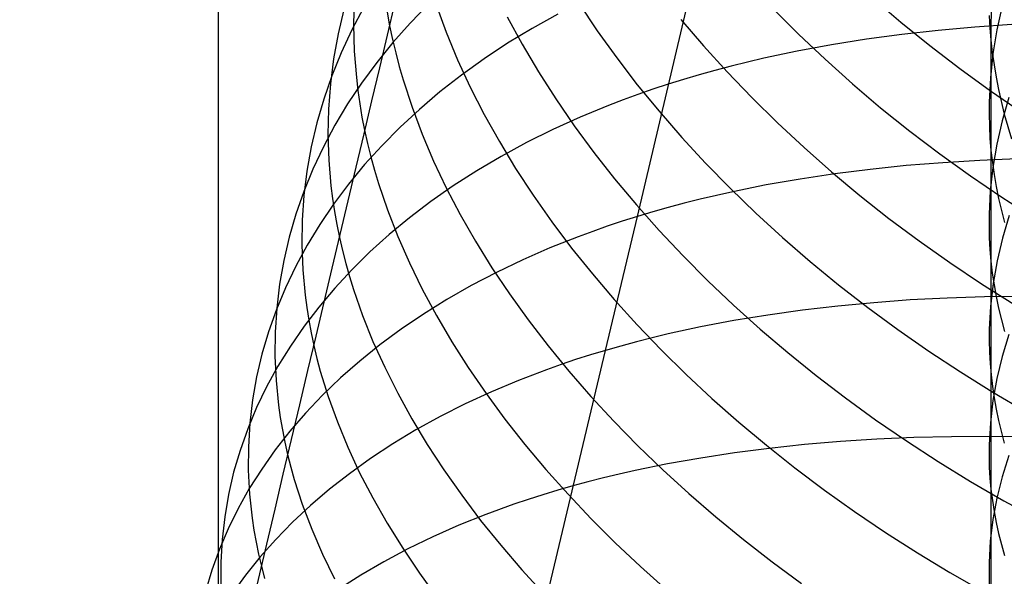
# Model space of a CAD drawing. Extents: x -383 to 1849, y -1185 to -529.
# Tile 793 of 870: x 1805.23 to 1817.19, y -966.36 to -959.6. Entities that reach past the tile are written whole.
import ezdxf

# ---------------------------------------------------------------- set-up
doc = ezdxf.new("R2010")
doc.units = 0
doc.layers.add('PREDEFINITO', color=7, linetype='CONTINUOUS')

msp = doc.modelspace()

# ---------------------------------------------------------------- linework, layer by layer
at = {"layer": 'PREDEFINITO'}
for p, q in [((1807.644, -1016.516, 663.883), (1807.644, -807.082, 663.883)), ((1817.028, -958.546, 640.976), (1817.027, -959.848, 642.117)), ((1812.731, -961.989, 491.28), (1813.489, -958.791, 493.361)), ((1809.291, -959.347, 507.256), (1809.283, -959.663, 507.628)), ((1815.591, -959.333, 522.112), (1815.933, -959.627, 522.307)), ((1809.165, -959.474, 504.709), (1809.095, -959.772, 505.092)), ((1809.404, -959.453, 501.745), (1809.261, -959.724, 502.13)), ((1810.195, -959.409, 498.431), (1809.971, -959.64, 498.802)), ((1810.286, -959.417, 512.196), (1810.409, -959.752, 512.529)), ((1812.018, -959.4, 516.479), (1812.242, -959.733, 516.763)), ((1814.379, -959.465, 520.401), (1814.689, -959.775, 520.624)), ((1817.164, -959.432, 645.545), (1817.1, -959.723, 645.158)), ((1809.69, -959.509, 509.95), (1809.721, -959.673, 510.127)), ((1811.151, -959.563, 514.541), (1811.333, -959.898, 514.848)), ((1811.763, -959.53, 494.914), (1811.453, -959.704, 495.249)), ((1813.26, -959.595, 518.617), (1813.535, -959.917, 518.868)), ((1817.007, -959.547, 642.499), (1817.015, -959.698, 642.308)), ((1809.261, -959.724, 502.13), (1809.133, -960, 502.517)), ((1809.283, -959.663, 507.628), (1809.292, -959.981, 507.999)), ((1809.721, -959.673, 510.127), (1809.756, -959.838, 510.303)), ((1809.971, -959.64, 498.802), (1809.761, -959.877, 499.178)), ((1811.453, -959.704, 495.249), (1811.154, -959.886, 495.592)), ((1812.242, -959.733, 516.763), (1812.48, -960.063, 517.04)), ((1815.933, -959.627, 522.307), (1816.286, -959.913, 522.492)), ((1816.384, -959.73, 490.315), (1815.945, -959.779, 490.527)), ((1816.829, -959.69, 490.113), (1816.384, -959.73, 490.315)), ((1817.281, -959.659, 489.923), (1816.829, -959.69, 490.113)), ((1817.015, -959.698, 642.308), (1817.027, -959.848, 642.117)), ((1817.1, -959.723, 645.158), (1817.051, -960.015, 644.769)), ((1809.095, -959.772, 505.092), (1809.04, -960.074, 505.474)), ((1809.756, -959.838, 510.303), (1809.795, -960.002, 510.479)), ((1810.409, -959.752, 512.529), (1810.547, -960.086, 512.858)), ((1814.689, -959.775, 520.624), (1815.011, -960.079, 520.84)), ((1815.513, -959.837, 490.75), (1815.089, -959.905, 490.984)), ((1815.945, -959.779, 490.527), (1815.513, -959.837, 490.75)), ((1817.027, -959.848, 642.117), (1817.043, -959.999, 641.926)), ((1817.027, -959.848, 642.117), (1817.027, -961.187, 643.214)), ((1809.761, -959.877, 499.178), (1809.564, -960.12, 499.558)), ((1811.154, -959.886, 495.592), (1810.868, -960.075, 495.941)), ((1811.333, -959.898, 514.848), (1811.529, -960.231, 515.149)), ((1813.535, -959.917, 518.868), (1813.823, -960.234, 519.112)), ((1815.089, -959.905, 490.984), (1814.673, -959.981, 491.229)), ((1816.286, -959.913, 522.492), (1816.649, -960.192, 522.669)), ((1809.04, -960.074, 505.474), (1809.002, -960.378, 505.856)), ((1809.133, -960, 502.517), (1809.019, -960.28, 502.905)), ((1809.292, -959.981, 507.999), (1809.317, -960.3, 508.366)), ((1809.795, -960.002, 510.479), (1809.838, -960.167, 510.653)), ((1810.547, -960.086, 512.858), (1810.701, -960.418, 513.181)), ((1810.868, -960.075, 495.941), (1810.594, -960.272, 496.297)), ((1812.48, -960.063, 517.04), (1812.73, -960.389, 517.31)), ((1814.267, -960.068, 491.485), (1813.869, -960.163, 491.75)), ((1814.673, -959.981, 491.229), (1814.267, -960.068, 491.485)), ((1815.011, -960.079, 520.84), (1815.343, -960.377, 521.047)), ((1817.051, -960.015, 644.769), (1817.02, -960.307, 644.38)), ((1817.043, -959.999, 641.926), (1817.064, -960.149, 641.735)), ((1809.564, -960.12, 499.558), (1809.381, -960.368, 499.94)), ((1809.838, -960.167, 510.653), (1809.885, -960.331, 510.826)), ((1813.869, -960.163, 491.75), (1813.674, -960.215, 491.887)), ((1816.649, -960.192, 522.669), (1817.022, -960.463, 522.836)), ((1817.064, -960.149, 641.735), (1817.089, -960.299, 641.545)), ((1809.019, -960.28, 502.905), (1808.921, -960.564, 503.293)), ((1809.317, -960.3, 508.366), (1809.335, -960.46, 508.549)), ((1809.885, -960.331, 510.826), (1809.993, -960.66, 511.17)), ((1810.594, -960.272, 496.297), (1810.333, -960.477, 496.659)), ((1811.529, -960.231, 515.149), (1811.74, -960.561, 515.444)), ((1813.291, -960.325, 492.168), (1813.104, -960.383, 492.313)), ((1813.481, -960.268, 492.026), (1813.291, -960.325, 492.168)), ((1813.674, -960.215, 491.887), (1813.481, -960.268, 492.026)), ((1813.823, -960.234, 519.112), (1814.122, -960.546, 519.348)), ((1817.02, -960.307, 644.38), (1817.005, -960.601, 643.991)), ((1817.089, -960.299, 641.545), (1817.118, -960.448, 641.355)), ((1809.002, -960.378, 505.856), (1808.979, -960.685, 506.236)), ((1809.381, -960.368, 499.94), (1809.211, -960.622, 500.326)), ((1810.701, -960.418, 513.181), (1810.87, -960.75, 513.499)), ((1812.73, -960.389, 517.31), (1812.994, -960.71, 517.574)), ((1812.919, -960.444, 492.459), (1812.737, -960.507, 492.609)), ((1813.104, -960.383, 492.313), (1812.919, -960.444, 492.459)), ((1815.343, -960.377, 521.047), (1815.686, -960.668, 521.246)), ((1817.118, -960.448, 641.355), (1817.189, -960.747, 640.977)), ((1808.921, -960.564, 503.293), (1808.837, -960.852, 503.682)), ((1809.335, -960.46, 508.549), (1809.358, -960.621, 508.731)), ((1810.333, -960.477, 496.659), (1810.084, -960.688, 497.027)), ((1811.74, -960.561, 515.444), (1811.965, -960.889, 515.733)), ((1812.737, -960.507, 492.609), (1812.558, -960.572, 492.761)), ((1814.122, -960.546, 519.348), (1814.433, -960.852, 519.576)), ((1817.022, -960.463, 522.836), (1817.404, -960.726, 522.994)), ((1817.243, -960.544, 647.058), (1817.163, -960.826, 646.666)), ((1808.979, -960.685, 506.236), (1808.972, -960.993, 506.614)), ((1809.211, -960.622, 500.326), (1809.056, -960.881, 500.714)), ((1809.358, -960.621, 508.731), (1809.385, -960.781, 508.912)), ((1810.084, -960.688, 497.027), (1809.849, -960.906, 497.4)), ((1809.993, -960.66, 511.17), (1810.116, -960.988, 511.509)), ((1812.382, -960.64, 492.915), (1812.038, -960.782, 493.23)), ((1812.558, -960.572, 492.761), (1812.382, -960.64, 492.915)), ((1815.686, -960.668, 521.246), (1816.04, -960.952, 521.436)), ((1817.005, -960.601, 643.991), (1817.004, -960.747, 643.797)), ((1809.385, -960.781, 508.912), (1809.417, -960.942, 509.093)), ((1810.87, -960.75, 513.499), (1811.054, -961.079, 513.812)), ((1812.038, -960.782, 493.23), (1811.705, -960.933, 493.553)), ((1812.994, -960.71, 517.574), (1813.271, -961.028, 517.83)), ((1817.004, -960.747, 643.797), (1817.008, -960.894, 643.602)), ((1817.189, -960.747, 640.977), (1817.276, -961.045, 640.601)), ((1808.837, -960.852, 503.682), (1808.769, -961.143, 504.071)), ((1809.056, -960.881, 500.714), (1808.916, -961.145, 501.104)), ((1809.849, -960.906, 497.4), (1809.627, -961.13, 497.777)), ((1811.965, -960.889, 515.733), (1812.203, -961.212, 516.015)), ((1814.433, -960.852, 519.576), (1814.756, -961.152, 519.796)), ((1817.008, -960.894, 643.602), (1817.015, -961.041, 643.408)), ((1817.163, -960.826, 646.666), (1817.098, -961.109, 646.273)), ((1808.972, -960.993, 506.614), (1808.982, -961.304, 506.99)), ((1809.417, -960.942, 509.093), (1809.453, -961.103, 509.272)), ((1810.116, -960.988, 511.509), (1810.256, -961.316, 511.843)), ((1811.705, -960.933, 493.553), (1811.385, -961.092, 493.885)), ((1813.271, -961.028, 517.83), (1813.559, -961.34, 518.078)), ((1816.04, -960.952, 521.436), (1816.404, -961.228, 521.616)), ((1817.015, -961.041, 643.408), (1817.027, -961.187, 643.214)), ((1808.769, -961.143, 504.071), (1808.717, -961.437, 504.459)), ((1808.916, -961.145, 501.104), (1808.789, -961.413, 501.496)), ((1809.627, -961.13, 497.777), (1809.417, -961.36, 498.159)), ((1809.453, -961.103, 509.272), (1809.493, -961.264, 509.45)), ((1811.054, -961.079, 513.812), (1811.252, -961.407, 514.118)), ((1811.385, -961.092, 493.885), (1811.076, -961.26, 494.225)), ((1814.756, -961.152, 519.796), (1815.09, -961.446, 520.008)), ((1817.098, -961.109, 646.273), (1817.051, -961.393, 645.879)), ((1809.493, -961.264, 509.45), (1809.537, -961.426, 509.628)), ((1811.076, -961.26, 494.225), (1810.779, -961.435, 494.572)), ((1812.203, -961.212, 516.015), (1812.455, -961.533, 516.289)), ((1816.404, -961.228, 521.616), (1816.777, -961.496, 521.787)), ((1817.027, -961.187, 643.214), (1817.044, -961.334, 643.02)), ((1817.027, -961.187, 643.214), (1817.027, -962.534, 644.301)), ((1808.982, -961.304, 506.99), (1809.008, -961.617, 507.364)), ((1809.417, -961.36, 498.159), (1809.222, -961.596, 498.544)), ((1810.256, -961.316, 511.843), (1810.41, -961.642, 512.172)), ((1811.252, -961.407, 514.118), (1811.465, -961.732, 514.419)), ((1813.559, -961.34, 518.078), (1813.86, -961.647, 518.319)), ((1815.998, -961.372, 489.256), (1815.561, -961.417, 489.471)), ((1816.442, -961.336, 489.052), (1815.998, -961.372, 489.256)), ((1816.892, -961.309, 488.86), (1816.442, -961.336, 489.052)), ((1817.347, -961.291, 488.679), (1816.892, -961.309, 488.86)), ((1817.051, -961.393, 645.879), (1817.019, -961.678, 645.485)), ((1817.044, -961.334, 643.02), (1817.064, -961.48, 642.827)), ((1808.789, -961.413, 501.496), (1808.678, -961.686, 501.889)), ((1808.717, -961.437, 504.459), (1808.68, -961.734, 504.847)), ((1809.537, -961.426, 509.628), (1809.585, -961.587, 509.804)), ((1810.779, -961.435, 494.572), (1810.494, -961.618, 494.926)), ((1815.131, -961.472, 489.698), (1814.708, -961.535, 489.935)), ((1815.09, -961.446, 520.008), (1815.434, -961.733, 520.21)), ((1815.561, -961.417, 489.471), (1815.131, -961.472, 489.698)), ((1816.777, -961.496, 521.787), (1817.16, -961.755, 521.949)), ((1817.064, -961.48, 642.827), (1817.089, -961.626, 642.634)), ((1809.008, -961.617, 507.364), (1809.028, -961.773, 507.55)), ((1809.222, -961.596, 498.544), (1809.04, -961.838, 498.933)), ((1809.585, -961.587, 509.804), (1809.694, -961.91, 510.153)), ((1810.494, -961.618, 494.926), (1810.222, -961.808, 495.287)), ((1810.41, -961.642, 512.172), (1810.58, -961.967, 512.495)), ((1812.455, -961.533, 516.289), (1812.719, -961.849, 516.557)), ((1813.86, -961.647, 518.319), (1814.172, -961.949, 518.551)), ((1814.294, -961.607, 490.183), (1813.889, -961.689, 490.441)), ((1814.708, -961.535, 489.935), (1814.294, -961.607, 490.183)), ((1817.089, -961.626, 642.634), (1817.118, -961.772, 642.441)), ((1808.678, -961.686, 501.889), (1808.581, -961.962, 502.283)), ((1808.68, -961.734, 504.847), (1808.659, -962.034, 505.233)), ((1811.465, -961.732, 514.419), (1811.691, -962.054, 514.713)), ((1813.889, -961.689, 490.441), (1813.493, -961.78, 490.711)), ((1815.434, -961.733, 520.21), (1815.788, -962.013, 520.404)), ((1817.019, -961.678, 645.485), (1817.005, -961.963, 645.09)), ((1817.16, -961.755, 521.949), (1817.552, -962.007, 522.1)), ((1809.04, -961.838, 498.933), (1808.873, -962.085, 499.324)), ((1809.028, -961.773, 507.55), (1809.051, -961.93, 507.735)), ((1810.222, -961.808, 495.287), (1809.962, -962.006, 495.654)), ((1812.719, -961.849, 516.557), (1812.996, -962.161, 516.818)), ((1813.107, -961.88, 490.99), (1812.917, -961.933, 491.134)), ((1813.298, -961.829, 490.849), (1813.107, -961.88, 490.99)), ((1813.493, -961.78, 490.711), (1813.298, -961.829, 490.849)), ((1817.118, -961.772, 642.441), (1817.19, -962.063, 642.057)), ((1808.581, -961.962, 502.283), (1808.5, -962.242, 502.677)), ((1809.051, -961.93, 507.735), (1809.079, -962.087, 507.919)), ((1809.694, -961.91, 510.153), (1809.82, -962.232, 510.498)), ((1809.962, -962.006, 495.654), (1809.716, -962.21, 496.026)), ((1810.58, -961.967, 512.495), (1810.765, -962.291, 512.812)), ((1812.345, -963.616, 490.288), (1812.731, -961.989, 491.28)), ((1812.731, -961.989, 491.28), (1812.547, -962.047, 491.429)), ((1812.917, -961.933, 491.134), (1812.731, -961.989, 491.28)), ((1814.172, -961.949, 518.551), (1814.495, -962.245, 518.775)), ((1817.005, -961.963, 645.09), (1817.004, -962.106, 644.892)), ((1817.247, -961.979, 648.142), (1817.166, -962.253, 647.744)), ((1808.659, -962.034, 505.233), (1808.654, -962.335, 505.617)), ((1808.873, -962.085, 499.324), (1808.719, -962.337, 499.719)), ((1809.079, -962.087, 507.919), (1809.111, -962.245, 508.102)), ((1811.691, -962.054, 514.713), (1811.931, -962.373, 515)), ((1812.366, -962.107, 491.58), (1812.188, -962.17, 491.734)), ((1812.547, -962.047, 491.429), (1812.366, -962.107, 491.58)), ((1815.788, -962.013, 520.404), (1816.153, -962.286, 520.588)), ((1817.004, -962.106, 644.892), (1817.007, -962.249, 644.695)), ((1808.5, -962.242, 502.677), (1808.434, -962.526, 503.071)), ((1809.111, -962.245, 508.102), (1809.148, -962.402, 508.284)), ((1809.716, -962.21, 496.026), (1809.482, -962.421, 496.404)), ((1809.82, -962.232, 510.498), (1809.961, -962.553, 510.837)), ((1812.012, -962.235, 491.89), (1811.669, -962.371, 492.21)), ((1812.188, -962.17, 491.734), (1812.012, -962.235, 491.89)), ((1812.996, -962.161, 516.818), (1813.286, -962.468, 517.07)), ((1814.495, -962.245, 518.775), (1814.83, -962.535, 518.99)), ((1808.719, -962.337, 499.719), (1808.58, -962.594, 500.115)), ((1808.654, -962.335, 505.617), (1808.665, -962.639, 505.999)), ((1810.765, -962.291, 512.812), (1810.964, -962.612, 513.124)), ((1816.153, -962.286, 520.588), (1816.527, -962.55, 520.763)), ((1817.007, -962.249, 644.695), (1817.015, -962.392, 644.498)), ((1817.166, -962.253, 647.744), (1817.102, -962.528, 647.346)), ((1809.148, -962.402, 508.284), (1809.188, -962.56, 508.465)), ((1809.482, -962.421, 496.404), (1809.262, -962.638, 496.786)), ((1811.669, -962.371, 492.21), (1811.338, -962.516, 492.538)), ((1811.931, -962.373, 515), (1812.185, -962.688, 515.28)), ((1813.286, -962.468, 517.07), (1813.587, -962.77, 517.315)), ((1817.015, -962.392, 644.498), (1817.027, -962.534, 644.301)), ((1808.434, -962.526, 503.071), (1808.384, -962.812, 503.464)), ((1808.58, -962.594, 500.115), (1808.455, -962.855, 500.513)), ((1809.188, -962.56, 508.465), (1809.233, -962.718, 508.645)), ((1809.961, -962.553, 510.837), (1810.117, -962.874, 511.172)), ((1811.338, -962.516, 492.538), (1811.019, -962.669, 492.874)), ((1814.83, -962.535, 518.99), (1815.175, -962.818, 519.197)), ((1816.527, -962.55, 520.763), (1816.911, -962.807, 520.927)), ((1817.027, -962.534, 644.301), (1817.043, -962.677, 644.104)), ((1817.027, -962.534, 644.301), (1817.027, -965.304, 646.378)), ((1817.102, -962.528, 647.346), (1817.053, -962.805, 646.946)), ((1808.665, -962.639, 505.999), (1808.693, -962.944, 506.378)), ((1809.262, -962.638, 496.786), (1809.055, -962.861, 497.172)), ((1809.233, -962.718, 508.645), (1809.282, -962.876, 508.824)), ((1811.019, -962.669, 492.874), (1810.711, -962.83, 493.219)), ((1810.964, -962.612, 513.124), (1811.178, -962.931, 513.429)), ((1812.185, -962.688, 515.28), (1812.451, -962.999, 515.553)), ((1817.043, -962.677, 644.104), (1817.064, -962.82, 643.908)), ((1808.384, -962.812, 503.464), (1808.349, -963.102, 503.857)), ((1810.711, -962.83, 493.219), (1810.416, -962.999, 493.57)), ((1813.587, -962.77, 517.315), (1813.9, -963.067, 517.551)), ((1815.175, -962.818, 519.197), (1815.53, -963.094, 519.394)), ((1816.911, -962.807, 520.927), (1817.303, -963.055, 521.082)), ((1817.053, -962.805, 646.946), (1817.021, -963.082, 646.545)), ((1817.064, -962.82, 643.908), (1817.089, -962.962, 643.712)), ((1808.455, -962.855, 500.513), (1808.345, -963.121, 500.912)), ((1808.693, -962.944, 506.378), (1808.714, -963.097, 506.566)), ((1809.055, -962.861, 497.172), (1808.861, -963.09, 497.563)), ((1809.282, -962.876, 508.824), (1809.392, -963.191, 509.178)), ((1810.117, -962.874, 511.172), (1810.289, -963.193, 511.501)), ((1811.178, -962.931, 513.429), (1811.405, -963.247, 513.728)), ((1817.409, -962.96, 487.481), (1816.949, -962.966, 487.652)), ((1817.089, -962.962, 643.712), (1817.119, -963.104, 643.516)), ((1810.416, -962.999, 493.57), (1810.133, -963.176, 493.929)), ((1812.451, -962.999, 515.553), (1812.729, -963.307, 515.818)), ((1813.9, -963.067, 517.551), (1814.224, -963.358, 517.778)), ((1815.166, -963.078, 488.455), (1814.737, -963.128, 488.685)), ((1815.602, -963.037, 488.238), (1815.166, -963.078, 488.455)), ((1816.045, -963.004, 488.031), (1815.602, -963.037, 488.238)), ((1816.495, -962.981, 487.836), (1816.045, -963.004, 488.031)), ((1816.949, -962.966, 487.652), (1816.495, -962.981, 487.836)), ((1817.021, -963.082, 646.545), (1817.006, -963.36, 646.145)), ((1808.345, -963.121, 500.912), (1808.25, -963.39, 501.312)), ((1808.349, -963.102, 503.857), (1808.33, -963.394, 504.248)), ((1808.861, -963.09, 497.563), (1808.682, -963.324, 497.956)), ((1808.714, -963.097, 506.566), (1808.738, -963.251, 506.754)), ((1809.392, -963.191, 509.178), (1809.519, -963.507, 509.528)), ((1810.133, -963.176, 493.929), (1809.862, -963.359, 494.295)), ((1810.289, -963.193, 511.501), (1810.476, -963.511, 511.824)), ((1814.316, -963.187, 488.925), (1813.903, -963.255, 489.176)), ((1814.737, -963.128, 488.685), (1814.316, -963.187, 488.925)), ((1815.53, -963.094, 519.394), (1815.896, -963.363, 519.581)), ((1817.119, -963.104, 643.516), (1817.19, -963.388, 643.126)), ((1808.738, -963.251, 506.754), (1808.767, -963.404, 506.941)), ((1811.405, -963.247, 513.728), (1811.646, -963.56, 514.02)), ((1812.729, -963.307, 515.818), (1813.02, -963.61, 516.075)), ((1813.903, -963.255, 489.176), (1813.499, -963.331, 489.438)), ((1808.25, -963.39, 501.312), (1808.17, -963.663, 501.712)), ((1808.33, -963.394, 504.248), (1808.327, -963.688, 504.637)), ((1808.682, -963.324, 497.956), (1808.516, -963.564, 498.353)), ((1808.767, -963.404, 506.941), (1808.8, -963.558, 507.127)), ((1809.862, -963.359, 494.295), (1809.604, -963.55, 494.667)), ((1813.104, -963.417, 489.711), (1812.91, -963.463, 489.851)), ((1813.499, -963.331, 489.438), (1813.104, -963.417, 489.711)), ((1814.224, -963.358, 517.778), (1814.559, -963.643, 517.997)), ((1815.896, -963.363, 519.581), (1816.271, -963.625, 519.759)), ((1817.006, -963.36, 646.145), (1817.005, -963.499, 645.945)), ((1817.244, -963.424, 649.211), (1817.163, -963.69, 648.809)), ((1808.8, -963.558, 507.127), (1808.837, -963.713, 507.311)), ((1809.604, -963.55, 494.667), (1809.358, -963.747, 495.044)), ((1809.519, -963.507, 509.528), (1809.661, -963.822, 509.873)), ((1810.476, -963.511, 511.824), (1810.677, -963.826, 512.141)), ((1811.646, -963.56, 514.02), (1811.9, -963.87, 514.304)), ((1812.531, -963.563, 490.14), (1812.345, -963.616, 490.288)), ((1812.719, -963.512, 489.994), (1812.531, -963.563, 490.14)), ((1812.91, -963.463, 489.851), (1812.719, -963.512, 489.994)), ((1817.005, -963.499, 645.945), (1817.008, -963.637, 645.745)), ((1808.17, -963.663, 501.712), (1808.105, -963.939, 502.112)), ((1808.516, -963.564, 498.353), (1808.364, -963.809, 498.752)), ((1811.56, -966.923, 488.4), (1812.345, -963.616, 490.288)), ((1812.162, -963.671, 490.438), (1811.981, -963.729, 490.592)), ((1812.345, -963.616, 490.288), (1812.162, -963.671, 490.438)), ((1813.02, -963.61, 516.075), (1813.323, -963.908, 516.325)), ((1814.559, -963.643, 517.997), (1814.904, -963.922, 518.207)), ((1816.271, -963.625, 519.759), (1816.655, -963.878, 519.927)), ((1817.008, -963.637, 645.745), (1817.016, -963.776, 645.545)), ((1808.327, -963.688, 504.637), (1808.341, -963.984, 505.024)), ((1808.837, -963.713, 507.311), (1808.878, -963.867, 507.495)), ((1809.358, -963.747, 495.044), (1809.126, -963.951, 495.427)), ((1811.804, -963.789, 490.747), (1811.629, -963.851, 490.905)), ((1811.981, -963.729, 490.592), (1811.804, -963.789, 490.747)), ((1817.016, -963.776, 645.545), (1817.028, -963.915, 645.345)), ((1817.163, -963.69, 648.809), (1817.099, -963.957, 648.405)), ((1808.364, -963.809, 498.752), (1808.227, -964.058, 499.154)), ((1808.878, -963.867, 507.495), (1808.924, -964.021, 507.678)), ((1809.661, -963.822, 509.873), (1809.819, -964.136, 510.212)), ((1810.677, -963.826, 512.141), (1810.892, -964.14, 512.451)), ((1811.629, -963.851, 490.905), (1811.288, -963.981, 491.229)), ((1811.9, -963.87, 514.304), (1812.167, -964.176, 514.581)), ((1813.323, -963.908, 516.325), (1813.637, -964.2, 516.565)), ((1814.904, -963.922, 518.207), (1815.26, -964.194, 518.407)), ((1816.655, -963.878, 519.927), (1817.048, -964.123, 520.084)), ((1817.028, -963.915, 645.345), (1817.044, -964.054, 645.145)), ((1808.105, -963.939, 502.112), (1808.056, -964.219, 502.511)), ((1808.341, -963.984, 505.024), (1808.371, -964.283, 505.409)), ((1809.126, -963.951, 495.427), (1808.907, -964.161, 495.814)), ((1808.924, -964.021, 507.678), (1808.974, -964.176, 507.86)), ((1811.288, -963.981, 491.229), (1810.958, -964.12, 491.561)), ((1817.099, -963.957, 648.405), (1817.051, -964.225, 648)), ((1808.227, -964.058, 499.154), (1808.105, -964.312, 499.557)), ((1808.907, -964.161, 495.814), (1808.701, -964.377, 496.206)), ((1809.819, -964.136, 510.212), (1809.991, -964.448, 510.546)), ((1810.958, -964.12, 491.561), (1810.64, -964.266, 491.901)), ((1810.892, -964.14, 512.451), (1811.122, -964.451, 512.755)), ((1817.044, -964.054, 645.145), (1817.064, -964.193, 644.946)), ((1817.048, -964.123, 520.084), (1817.45, -964.36, 520.231)), ((1808.056, -964.219, 502.511), (1808.023, -964.501, 502.91)), ((1808.974, -964.176, 507.86), (1809.086, -964.485, 508.22)), ((1810.64, -964.266, 491.901), (1810.335, -964.421, 492.25)), ((1812.167, -964.176, 514.581), (1812.447, -964.478, 514.851)), ((1813.637, -964.2, 516.565), (1813.963, -964.488, 516.797)), ((1815.26, -964.194, 518.407), (1815.626, -964.459, 518.598)), ((1817.051, -964.225, 648), (1817.02, -964.495, 647.595)), ((1817.064, -964.193, 644.946), (1817.089, -964.331, 644.747)), ((1808.105, -964.312, 499.557), (1807.997, -964.57, 499.961)), ((1808.371, -964.283, 505.409), (1808.392, -964.432, 505.6)), ((1808.701, -964.377, 496.206), (1808.509, -964.598, 496.602)), ((1817.089, -964.331, 644.747), (1817.118, -964.47, 644.549)), ((1808.023, -964.501, 502.91), (1808.005, -964.786, 503.307)), ((1808.392, -964.432, 505.6), (1808.418, -964.582, 505.79)), ((1809.086, -964.485, 508.22), (1809.214, -964.793, 508.575)), ((1809.991, -964.448, 510.546), (1810.179, -964.76, 510.874)), ((1810.335, -964.421, 492.25), (1810.041, -964.583, 492.606)), ((1811.122, -964.451, 512.755), (1811.364, -964.759, 513.052)), ((1812.447, -964.478, 514.851), (1812.738, -964.775, 515.112)), ((1813.963, -964.488, 516.797), (1814.299, -964.769, 517.021)), ((1815.626, -964.459, 518.598), (1816.002, -964.716, 518.778)), ((1817.02, -964.495, 647.595), (1817.005, -964.764, 647.189)), ((1817.118, -964.47, 644.549), (1817.189, -964.745, 644.153)), ((1807.997, -964.57, 499.961), (1807.904, -964.831, 500.366)), ((1808.509, -964.598, 496.602), (1808.331, -964.825, 497.001)), ((1808.418, -964.582, 505.79), (1808.448, -964.732, 505.98)), ((1810.041, -964.583, 492.606), (1809.759, -964.753, 492.97)), ((1808.448, -964.732, 505.98), (1808.482, -964.883, 506.168)), ((1809.759, -964.753, 492.97), (1809.49, -964.93, 493.34)), ((1811.364, -964.759, 513.052), (1811.62, -965.063, 513.342)), ((1815.199, -964.724, 487.263), (1814.763, -964.761, 487.483)), ((1815.642, -964.696, 487.054), (1815.199, -964.724, 487.263)), ((1816.091, -964.676, 486.856), (1815.642, -964.696, 487.054)), ((1816.002, -964.716, 518.778), (1816.387, -964.966, 518.949)), ((1816.546, -964.665, 486.67), (1816.091, -964.676, 486.856)), ((1817.006, -964.662, 486.496), (1816.546, -964.665, 486.67)), ((1817.47, -964.668, 486.335), (1817.006, -964.662, 486.496)), ((1807.904, -964.831, 500.366), (1807.826, -965.097, 500.771)), ((1808.005, -964.786, 503.307), (1808.004, -965.073, 503.702)), ((1808.331, -964.825, 497.001), (1808.167, -965.058, 497.403)), ((1809.214, -964.793, 508.575), (1809.357, -965.102, 508.925)), ((1810.179, -964.76, 510.874), (1810.381, -965.069, 511.195)), ((1812.738, -964.775, 515.112), (1813.042, -965.068, 515.365)), ((1813.913, -964.861, 487.958), (1813.501, -964.924, 488.212)), ((1814.334, -964.807, 487.715), (1813.913, -964.861, 487.958)), ((1814.299, -964.769, 517.021), (1814.646, -965.044, 517.234)), ((1814.763, -964.761, 487.483), (1814.334, -964.807, 487.715)), ((1817.005, -964.764, 647.189), (1817.004, -964.899, 646.986)), ((1808.482, -964.883, 506.168), (1808.52, -965.033, 506.355)), ((1809.49, -964.93, 493.34), (1809.233, -965.114, 493.716)), ((1813.097, -964.995, 488.477), (1812.703, -965.076, 488.752)), ((1813.501, -964.924, 488.212), (1813.097, -964.995, 488.477)), ((1816.387, -964.966, 518.949), (1816.78, -965.208, 519.109)), ((1817.004, -964.899, 646.986), (1817.007, -965.034, 646.783)), ((1817.243, -964.895, 650.246), (1817.163, -965.153, 649.838)), ((1807.826, -965.097, 500.771), (1807.764, -965.366, 501.176)), ((1808.004, -965.073, 503.702), (1808.019, -965.362, 504.095)), ((1808.167, -965.058, 497.403), (1808.016, -965.295, 497.808)), ((1808.52, -965.033, 506.355), (1808.563, -965.184, 506.542)), ((1809.233, -965.114, 493.716), (1808.99, -965.304, 494.098)), ((1809.357, -965.102, 508.925), (1809.517, -965.409, 509.269)), ((1810.381, -965.069, 511.195), (1810.597, -965.376, 511.51)), ((1811.62, -965.063, 513.342), (1811.889, -965.364, 513.624)), ((1812.703, -965.076, 488.752), (1812.51, -965.119, 488.894)), ((1813.042, -965.068, 515.365), (1813.357, -965.356, 515.609)), ((1814.646, -965.044, 517.234), (1815.003, -965.313, 517.438)), ((1817.007, -965.034, 646.783), (1817.015, -965.169, 646.581)), ((1808.563, -965.184, 506.542), (1808.609, -965.335, 506.727)), ((1812.131, -965.213, 489.186), (1811.945, -965.263, 489.336)), ((1812.319, -965.165, 489.039), (1812.131, -965.213, 489.186)), ((1812.51, -965.119, 488.894), (1812.319, -965.165, 489.039)), ((1816.78, -965.208, 519.109), (1817.183, -965.442, 519.258)), ((1817.015, -965.169, 646.581), (1817.027, -965.304, 646.378)), ((1817.163, -965.153, 649.838), (1817.099, -965.412, 649.429)), ((1808.016, -965.295, 497.808), (1807.881, -965.537, 498.215)), ((1808.609, -965.335, 506.727), (1808.66, -965.486, 506.912)), ((1808.99, -965.304, 494.098), (1808.759, -965.5, 494.486)), ((1811.763, -965.315, 489.488), (1811.583, -965.37, 489.643)), ((1811.945, -965.263, 489.336), (1811.763, -965.315, 489.488)), ((1813.357, -965.356, 515.609), (1813.683, -965.638, 515.845)), ((1815.003, -965.313, 517.438), (1815.37, -965.575, 517.633)), ((1817.027, -965.304, 646.378), (1817.044, -965.439, 646.176)), ((1817.027, -965.304, 646.378), (1817.027, -966.718, 647.377)), ((1807.764, -965.366, 501.176), (1807.717, -965.638, 501.581)), ((1808.019, -965.362, 504.095), (1808.05, -965.653, 504.485)), ((1809.517, -965.409, 509.269), (1809.691, -965.716, 509.608)), ((1810.597, -965.376, 511.51), (1810.827, -965.681, 511.819)), ((1811.406, -965.426, 489.8), (1811.231, -965.485, 489.96)), ((1811.583, -965.37, 489.643), (1811.406, -965.426, 489.8)), ((1811.889, -965.364, 513.624), (1812.17, -965.662, 513.898)), ((1817.044, -965.439, 646.176), (1817.064, -965.573, 645.974)), ((1817.099, -965.412, 649.429), (1817.051, -965.672, 649.019)), ((1817.183, -965.442, 519.258), (1817.593, -965.666, 519.396)), ((1807.881, -965.537, 498.215), (1807.759, -965.783, 498.623)), ((1808.759, -965.5, 494.486), (1808.542, -965.703, 494.878)), ((1808.66, -965.486, 506.912), (1808.774, -965.789, 507.277)), ((1811.231, -965.485, 489.96), (1810.891, -965.609, 490.287)), ((1815.37, -965.575, 517.633), (1815.747, -965.829, 517.817)), ((1817.064, -965.573, 645.974), (1817.089, -965.708, 645.773)), ((1807.717, -965.638, 501.581), (1807.686, -965.912, 501.985)), ((1808.05, -965.653, 504.485), (1808.072, -965.799, 504.679)), ((1808.542, -965.703, 494.878), (1808.338, -965.912, 495.275)), ((1809.691, -965.716, 509.608), (1809.88, -966.021, 509.941)), ((1810.891, -965.609, 490.287), (1810.563, -965.741, 490.622)), ((1810.827, -965.681, 511.819), (1811.071, -965.983, 512.12)), ((1812.17, -965.662, 513.898), (1812.463, -965.955, 514.164)), ((1813.683, -965.638, 515.845), (1814.02, -965.915, 516.071)), ((1817.051, -965.672, 649.019), (1817.019, -965.933, 648.609)), ((1817.089, -965.708, 645.773), (1817.119, -965.842, 645.572)), ((1807.759, -965.783, 498.623), (1807.653, -966.033, 499.033)), ((1808.072, -965.799, 504.679), (1808.098, -965.945, 504.872)), ((1808.774, -965.789, 507.277), (1808.904, -966.091, 507.637)), ((1810.563, -965.741, 490.622), (1810.247, -965.882, 490.966)), ((1815.747, -965.829, 517.817), (1816.133, -966.076, 517.991)), ((1807.686, -965.912, 501.985), (1807.67, -966.19, 502.387)), ((1808.098, -965.945, 504.872), (1808.129, -966.092, 505.064)), ((1808.338, -965.912, 495.275), (1808.148, -966.126, 495.675)), ((1810.247, -965.882, 490.966), (1809.942, -966.029, 491.318)), ((1812.463, -965.955, 514.164), (1812.768, -966.243, 514.421)), ((1814.02, -965.915, 516.071), (1814.367, -966.186, 516.288)), ((1817.019, -965.933, 648.609), (1817.005, -966.195, 648.198)), ((1817.119, -965.842, 645.572), (1817.19, -966.11, 645.171)), ((1807.653, -966.033, 499.033), (1807.562, -966.287, 499.443)), ((1809.942, -966.029, 491.318), (1809.65, -966.185, 491.678)), ((1809.88, -966.021, 509.941), (1810.083, -966.324, 510.267)), ((1811.071, -965.983, 512.12), (1811.327, -966.281, 512.413)), ((1807.67, -966.19, 502.387), (1807.671, -966.469, 502.787)), ((1808.148, -966.126, 495.675), (1807.971, -966.345, 496.079)), ((1808.129, -966.092, 505.064), (1808.163, -966.239, 505.255)), ((1808.904, -966.091, 507.637), (1809.05, -966.393, 507.992)), ((1809.65, -966.185, 491.678), (1809.37, -966.347, 492.045)), ((1814.367, -966.186, 516.288), (1814.725, -966.45, 516.495)), ((1816.133, -966.076, 517.991), (1816.527, -966.315, 518.154)), ((1807.562, -966.287, 499.443), (1807.485, -966.545, 499.854)), ((1808.163, -966.239, 505.255), (1808.202, -966.386, 505.445)), ((1811.327, -966.281, 512.413), (1811.597, -966.577, 512.699)), ((1812.768, -966.243, 514.421), (1813.085, -966.527, 514.67)), ((1817.005, -966.195, 648.198), (1817.004, -966.326, 647.992)), ((1807.971, -966.345, 496.079), (1807.809, -966.57, 496.486)), ((1809.37, -966.347, 492.045), (1809.102, -966.517, 492.419)), ((1810.083, -966.324, 510.267), (1810.301, -966.625, 510.587)), ((1816.527, -966.315, 518.154), (1816.931, -966.546, 518.306)), ((1817.004, -966.326, 647.992), (1817.007, -966.456, 647.787))]:
    msp.add_line(p, q, dxfattribs=at)
at = {"layer": 'PREDEFINITO', "extrusion": (0.972954, -0.231001, 0.000156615)}
msp.add_arc((-568.974, 576.386, 1982.541), 85.299, 293.36993, 338.51108, dxfattribs=at)

doc.saveas('drawing.dxf')
